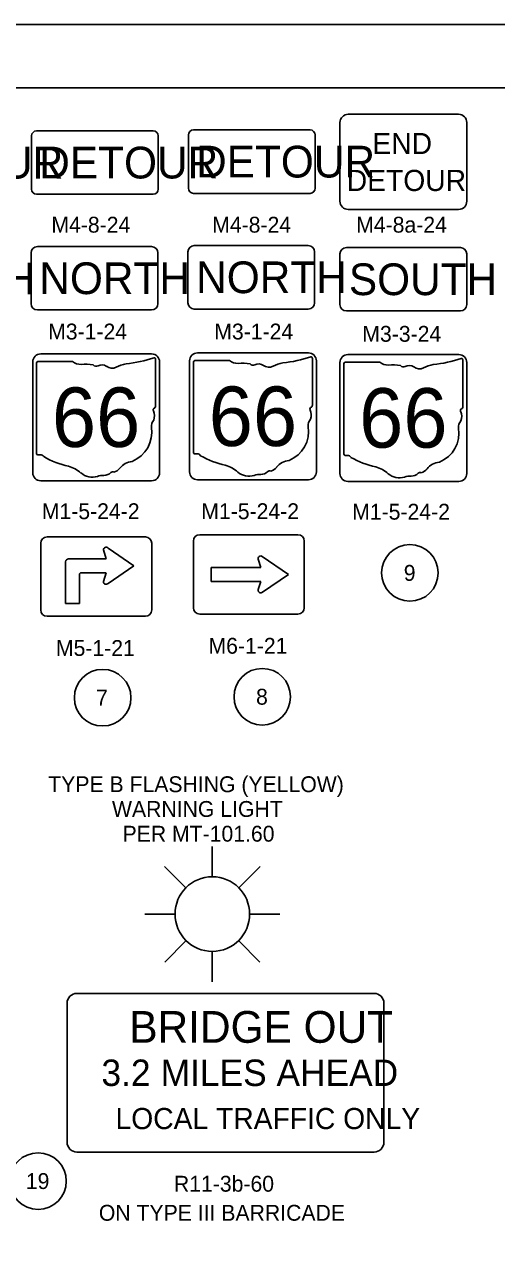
# Model space of a CAD drawing. Extents: x -87 to 2145, y -2128 to 440.
# Drawn here: x 479.1 to 553.6, y 247.7 to 440 of the extents above; entities that cross this region are included whole.
import ezdxf

# ---------------------------------------------------------------- set-up
doc = ezdxf.new("R2010")
doc.units = 0
for name, color, linetype in [('Default', 7, 'Continuous'), ('SH_Border', 7, 'Continuous'), ('SH_Cut_Line', 7, 'Continuous'), ('SN_P_Signs', 7, 'Continuous'), ('SN_P_Text', 7, 'Continuous'), ('SN_X_Public', 7, 'Continuous')]:
    doc.layers.add(name, color=color, linetype=linetype)

msp = doc.modelspace()

# ---------------------------------------------------------------- linework, layer by layer
at = {"layer": 'Default'}
for centre in [(539.94, 353.55), (516.65, 334.03), (491.47, 333.88), (481.28, 257.69)]:
    msp.add_circle(centre, 4.46, dxfattribs=at)
at = {"layer": 'SH_Border'}
msp.add_lwpolyline([(30, 430), (670, 430), (670, 10), (30, 10)], close=True, dxfattribs=at)
at = {"layer": 'SH_Cut_Line'}
msp.add_lwpolyline([(0, 0), (680, 0), (680, 440), (0, 440)], close=True, dxfattribs=at)
at = {"layer": 'SN_P_Signs'}
for p, q in [((480.18, 395.99), (480.18, 403.99)), ((481.18, 404.99), (499.18, 404.99)), ((500.18, 403.99), (500.18, 395.99)), ((504.91, 396.14), (504.91, 404.14)), ((505.91, 405.14), (523.91, 405.14)), ((524.91, 404.14), (524.91, 396.14)), ((529.91, 404.83), (547.91, 404.83)), ((528.91, 395.83), (528.91, 403.83)), ((548.91, 403.83), (548.91, 395.83)), ((499.18, 394.99), (481.18, 394.99)), ((523.91, 395.14), (505.91, 395.14)), ((547.91, 394.83), (529.91, 394.83)), ((481.06, 386.62), (481.06, 372.39)), ((486.73, 386.87), (481.24, 386.87)), ((499.81, 379.78), (499.81, 387.22)), ((505.8, 386.78), (505.8, 372.54)), ((511.47, 387.02), (505.98, 387.02)), ((524.55, 379.93), (524.55, 387.37)), ((535.2, 386.76), (529.71, 386.76)), ((548.27, 379.67), (548.27, 387.11)), ((529.52, 386.52), (529.52, 372.29)), ((499.81, 379.78), (499.81, 379.78)), ((524.54, 379.93), (524.55, 379.93)), ((548.27, 379.67), (548.27, 379.67)), ((481.71, 358.21), (481.71, 347.71)), ((498.21, 359.21), (482.71, 359.21)), ((499.21, 347.71), (499.21, 358.21)), ((505.78, 348.06), (505.78, 358.56)), ((506.78, 359.56), (522.28, 359.56)), ((523.28, 358.56), (523.28, 348.06)), ((492.02, 355.77), (491.61, 357.17)), ((492.32, 357.47), (496.4, 354.67)), ((520.78, 353.31), (516.64, 356.15)), ((485.62, 348.74), (485.62, 355.3)), ((486.09, 355.77), (492.02, 355.77)), ((486.09, 355.77), (486.09, 355.77)), ((496.4, 354.67), (492.32, 351.88)), ((516.41, 354.4), (508.6, 354.4)), ((508.6, 354.4), (508.6, 352.21)), ((516.01, 355.69), (516.41, 354.4)), ((487.81, 353.27), (487.81, 348.74)), ((492.02, 353.58), (488.12, 353.58)), ((491.61, 352.17), (492.02, 353.58)), ((508.6, 352.21), (516.41, 352.21)), ((516.41, 352.21), (516.01, 350.93)), ((516.7, 350.51), (520.78, 353.31)), ((487.81, 348.74), (485.62, 348.74)), ((482.71, 346.71), (498.21, 346.71)), ((522.28, 347.06), (506.78, 347.06))]:
    msp.add_line(p, q, dxfattribs=at)
for points in [[(547.61, 425.83), (530.21, 425.83)], [(499.45, 423.22), (481.05, 423.22)], [(524.19, 423.37), (505.79, 423.37)], [(528.91, 424.53), (528.91, 412.13)], [(548.91, 412.13), (548.91, 424.53)], [(480.25, 422.42), (480.25, 414.02)], [(500.25, 414.02), (500.25, 422.42)], [(504.99, 422.57), (504.99, 414.17)], [(524.99, 414.17), (524.99, 422.57)], [(481.05, 413.22), (499.45, 413.22)], [(505.79, 413.37), (524.19, 413.37)], [(530.21, 410.83), (547.61, 410.83)], [(480.45, 386.82), (480.45, 369.32)], [(499.2, 388.07), (481.7, 388.07)], [(500.45, 369.32), (500.45, 386.82)], [(505.18, 386.97), (505.18, 369.47)], [(523.93, 388.22), (506.43, 388.22)], [(525.18, 369.47), (525.18, 386.97)], [(528.91, 386.71), (528.91, 369.21)], [(547.66, 387.96), (530.16, 387.96)], [(548.91, 369.21), (548.91, 386.71)], [(481.7, 368.07), (499.2, 368.07)], [(506.43, 368.22), (523.93, 368.22)], [(530.16, 367.96), (547.66, 367.96)], [(534.28, 287.27), (487.41, 287.27)], [(485.85, 285.71), (485.85, 263.83)], [(535.85, 263.83), (535.85, 285.71)], [(487.41, 262.27), (534.28, 262.27)]]:
    msp.add_lwpolyline(points, dxfattribs=at)
for centre, radius, start, end in [((530.21, 424.53), 1.3, 90, 180), ((547.61, 424.53), 1.3, 0, 90), ((481.05, 422.42), 0.8, 90, 180), ((499.45, 422.42), 0.8, 0, 90), ((505.79, 422.57), 0.8, 90, 180), ((524.19, 422.57), 0.8, 0, 90), ((481.05, 414.02), 0.8, 180, 270), ((499.45, 414.02), 0.8, 270, 0), ((505.79, 414.17), 0.8, 180, 270), ((524.19, 414.17), 0.8, 270, 0), ((530.21, 412.13), 1.3, 180, 270), ((547.61, 412.13), 1.3, 270, 0), ((481.18, 403.99), 1, 90, 180), ((499.18, 403.99), 1, 0, 90), ((505.91, 404.14), 1, 90, 180), ((523.91, 404.14), 1, 0, 90), ((529.91, 403.83), 1, 90, 180), ((547.91, 403.83), 1, 0, 90), ((481.18, 395.99), 1, 180, 270), ((499.18, 395.99), 1, 270, 0), ((505.91, 396.14), 1, 180, 270), ((523.91, 396.14), 1, 270, 0), ((529.91, 395.83), 1, 180, 270), ((547.91, 395.83), 1, 270, 0), ((481.7, 386.82), 1.25, 90, 180), ((481.27, 386.65), 0.217, 98.1301, 188.1301), ((488.04, 388.52), 2.11, 231.6195, 271.1119), ((493.13, 406.27), 19.88, 275.8445, 288.9065), ((499.2, 386.82), 1.25, 0, 90), ((499.6, 387.25), 0.209, 351.8621, 97.738), ((506.43, 386.97), 1.25, 90, 180), ((506.01, 386.81), 0.217, 98.1301, 188.1301), ((512.78, 388.67), 2.11, 231.6195, 271.1119), ((513.48, 379.03), 7.56, 80.4867, 94.9883), ((520.4, 382.67), 4, 97.3462, 120.7689), ((517.87, 406.42), 19.88, 275.8445, 288.9065), ((523.93, 386.97), 1.25, 0, 90), ((524.34, 387.4), 0.209, 351.8621, 97.738), ((530.16, 386.71), 1.25, 90, 180), ((529.74, 386.55), 0.217, 98.1301, 188.1301), ((536.5, 388.41), 2.11, 231.6195, 271.1119), ((541.59, 406.16), 19.88, 275.8445, 288.9065), ((547.66, 386.71), 1.25, 0, 90), ((548.06, 387.15), 0.209, 351.8621, 97.738), ((488.74, 378.88), 7.56, 80.4867, 94.9883), ((490.46, 386.73), 0.608, 219.7921, 297.1024), ((491.35, 385.08), 1.26, 54.4667, 119.1411), ((492.98, 387.34), 1.52, 233.8562, 294.8282), ((495.66, 382.52), 4, 97.3462, 120.7689), ((515.19, 386.88), 0.608, 219.7921, 297.1024), ((516.09, 385.23), 1.26, 54.4667, 119.1411), ((517.72, 387.49), 1.52, 233.8562, 294.8282), ((537.2, 378.77), 7.56, 80.4867, 94.9883), ((538.92, 386.62), 0.608, 219.7921, 297.1024), ((539.81, 384.98), 1.26, 54.4667, 119.1411), ((541.44, 387.23), 1.52, 233.8562, 294.8282), ((544.13, 382.42), 4, 97.3462, 120.7689), ((499.76, 379.23), 0.323, 107.944, 210.337), ((497.7, 378.29), 1.94, 340.033, 23.6496), ((499.58, 379.75), 0.223, 289.6038, 7.7341), ((524.5, 379.38), 0.323, 107.944, 210.337), ((522.44, 378.44), 1.94, 340.033, 23.6496), ((524.32, 379.9), 0.223, 289.6038, 7.7341), ((548.22, 379.12), 0.323, 107.944, 210.337), ((546.17, 378.18), 1.94, 340.033, 23.6496), ((548.05, 379.64), 0.223, 289.6038, 7.7341), ((500.56, 376.66), 1.41, 136.8065, 186.9296), ((525.29, 376.81), 1.41, 136.8065, 186.9296), ((549.02, 376.55), 1.41, 136.8065, 186.9296), ((494.24, 375.72), 4.97, 292.3089, 8.9858), ((518.98, 375.87), 4.97, 292.3089, 8.9858), ((542.71, 375.61), 4.97, 292.3089, 8.9858), ((481.27, 372.36), 0.219, 171.9584, 258.3066), ((481.31, 373.82), 1.67, 267.339, 280.6039), ((481.65, 371.57), 0.603, 29.7484, 93.2717), ((489.26, 384.36), 14.36, 240.4129, 257.1985), ((506.01, 372.51), 0.219, 171.9584, 258.3066), ((506.05, 373.97), 1.67, 267.339, 280.6039), ((506.39, 371.72), 0.603, 29.7484, 93.2717), ((514, 384.51), 14.36, 240.4129, 257.1985), ((521.08, 368.55), 2.72, 94.4031, 142.5768), ((529.74, 372.26), 0.219, 171.9584, 258.3066), ((529.77, 373.71), 1.67, 267.339, 280.6039), ((530.11, 371.47), 0.603, 29.7484, 93.2717), ((537.73, 384.25), 14.36, 240.4129, 257.1985), ((481.7, 369.32), 1.25, 180, 270), ((484.98, 366), 4.49, 47.1842, 75.836), ((489.84, 371.5), 2.85, 230.7004, 286.2918), ((491.7, 370.44), 1.52, 268.777, 315.5493), ((493.07, 369.06), 0.428, 65.7517, 132.6484), ((492.89, 371.01), 1.61, 282.8732, 323.2771), ((496.34, 368.4), 2.72, 94.4031, 142.5768), ((499.2, 369.32), 1.25, 270, 0), ((506.43, 369.47), 1.25, 180, 270), ((509.72, 366.15), 4.49, 47.1842, 75.836), ((514.58, 371.65), 2.85, 230.7004, 286.2918), ((516.43, 370.59), 1.52, 268.777, 315.5493), ((517.81, 369.21), 0.428, 65.7517, 132.6484), ((517.63, 371.17), 1.61, 282.8732, 323.2771), ((523.93, 369.47), 1.25, 270, 0), ((533.45, 365.89), 4.49, 47.1842, 75.836), ((540.16, 370.33), 1.52, 268.777, 315.5493), ((541.53, 368.95), 0.428, 65.7517, 132.6484), ((541.35, 370.91), 1.61, 282.8732, 323.2771), ((544.8, 368.29), 2.72, 94.4031, 142.5768), ((491.49, 366.58), 2.34, 85.6951, 111.2099), ((516.23, 366.73), 2.34, 85.6951, 111.2099), ((530.16, 369.21), 1.25, 180, 270), ((538.31, 371.39), 2.85, 230.7004, 286.2918), ((539.95, 366.47), 2.34, 85.6951, 111.2099), ((547.66, 369.21), 1.25, 270, 0), ((482.71, 358.21), 1, 90, 180), ((498.21, 358.21), 1, 0, 90), ((506.78, 358.56), 1, 90, 180), ((522.28, 358.56), 1, 0, 90), ((492.02, 357.17), 0.417, 45.0001, 179.9983), ((516.41, 355.81), 0.417, 55.4112, 197.2046), ((486.09, 355.3), 0.469, 90, 180), ((488.12, 353.27), 0.312, 90, 180), ((492.02, 352.17), 0.417, 179.9983, 314.9999), ((516.41, 350.81), 0.417, 162.7954, 315.0096), ((482.71, 347.71), 1, 180, 270), ((498.21, 347.71), 1, 270, 0), ((506.78, 348.06), 1, 180, 270), ((522.28, 348.06), 1, 270, 360), ((487.41, 285.71), 1.56, 90, 180), ((534.28, 285.71), 1.56, 0, 90), ((487.41, 263.83), 1.56, 180, 270), ((534.28, 263.83), 1.56, 270, 0)]:
    msp.add_arc(centre, radius, start, end, dxfattribs=at)
at = {"layer": 'SN_X_Public'}
for p, q in [((508.77, 305.65), (508.77, 310.42)), ((501.22, 307.25), (504.57, 303.89)), ((512.97, 303.89), (516.32, 307.25)), ((498.12, 299.77), (502.88, 299.77)), ((514.65, 299.77), (519.42, 299.77)), ((501.27, 292.2), (504.62, 295.59)), ((512.92, 295.59), (516.27, 292.2)), ((508.77, 289.12), (508.77, 293.89))]:
    msp.add_line(p, q, dxfattribs=at)
msp.add_circle((508.77, 299.77), 5.88, dxfattribs=at)

# ---------------------------------------------------------------- texts
at = {"layer": 'Default'}
for s, p in [('9', (538.97, 352.3)), ('7', (490.43, 332.63)), ('8', (515.67, 332.78)), ('TYPE B FLASHING (YELLOW)', (482.89, 318.99)), ('WARNING LIGHT', (492.94, 315.09)), ('PER MT-101.60', (494.61, 311.19)), ('19', (479.35, 256.44)), ('ON TYPE III BARRICADE', (490.87, 251.44))]:
    msp.add_text(s, height=2.5, dxfattribs=at).set_placement(p)
at = {"layer": 'SN_P_Signs'}
for s, height, p in [('END', 3.333, (534.02, 419.56)), ('DETOUR', 5, (457.03, 415.71)), ('DETOUR', 5, (481.47, 415.72)), ('DETOUR', 5, (506.21, 415.87)), ('DETOUR', 3.333, (529.98, 413.74)), ('NORTH', 5, (457.04, 397.47)), ('NORTH', 5, (481.48, 397.49)), ('NORTH', 5, (506.22, 397.64)), ('SOUTH', 5, (530.31, 397.33)), ('66', 9.375, (483.46, 373.4)), ('66', 9.375, (508.2, 373.55)), ('66', 9.375, (531.93, 373.29)), ('BRIDGE OUT', 5, (495.68, 279.49)), ('3.2', 4.167, (491.28, 272.68)), ('MILES AHEAD', 4.1667, (500.62, 272.68)), ('LOCAL TRAFFIC ONLY', 3.3333, (493.5, 265.88))]:
    msp.add_text(s, height=height, dxfattribs=at).set_placement(p)
at = {"layer": 'SN_P_Text'}
for s, p in [('M4-8-24', (483.38, 407.18)), ('M4-8-24', (508.75, 407.18)), ('M4-8a-24', (531.46, 407.18)), ('M3-1-24', (482.87, 390.34)), ('M3-1-24', (509.08, 390.34)), ('M3-3-24', (532.43, 389.98)), ('M1-5-24-2', (481.87, 362.02)), ('M1-5-24-2', (507.03, 362.02)), ('M1-5-24-2', (530.83, 361.94)), ('M5-1-21', (484.1, 340.46)), ('M6-1-21', (508.17, 340.81)), ('R11-3b-60', (502.71, 256.02))]:
    msp.add_text(s, height=2.5, dxfattribs=at).set_placement(p)

doc.saveas('drawing.dxf')
